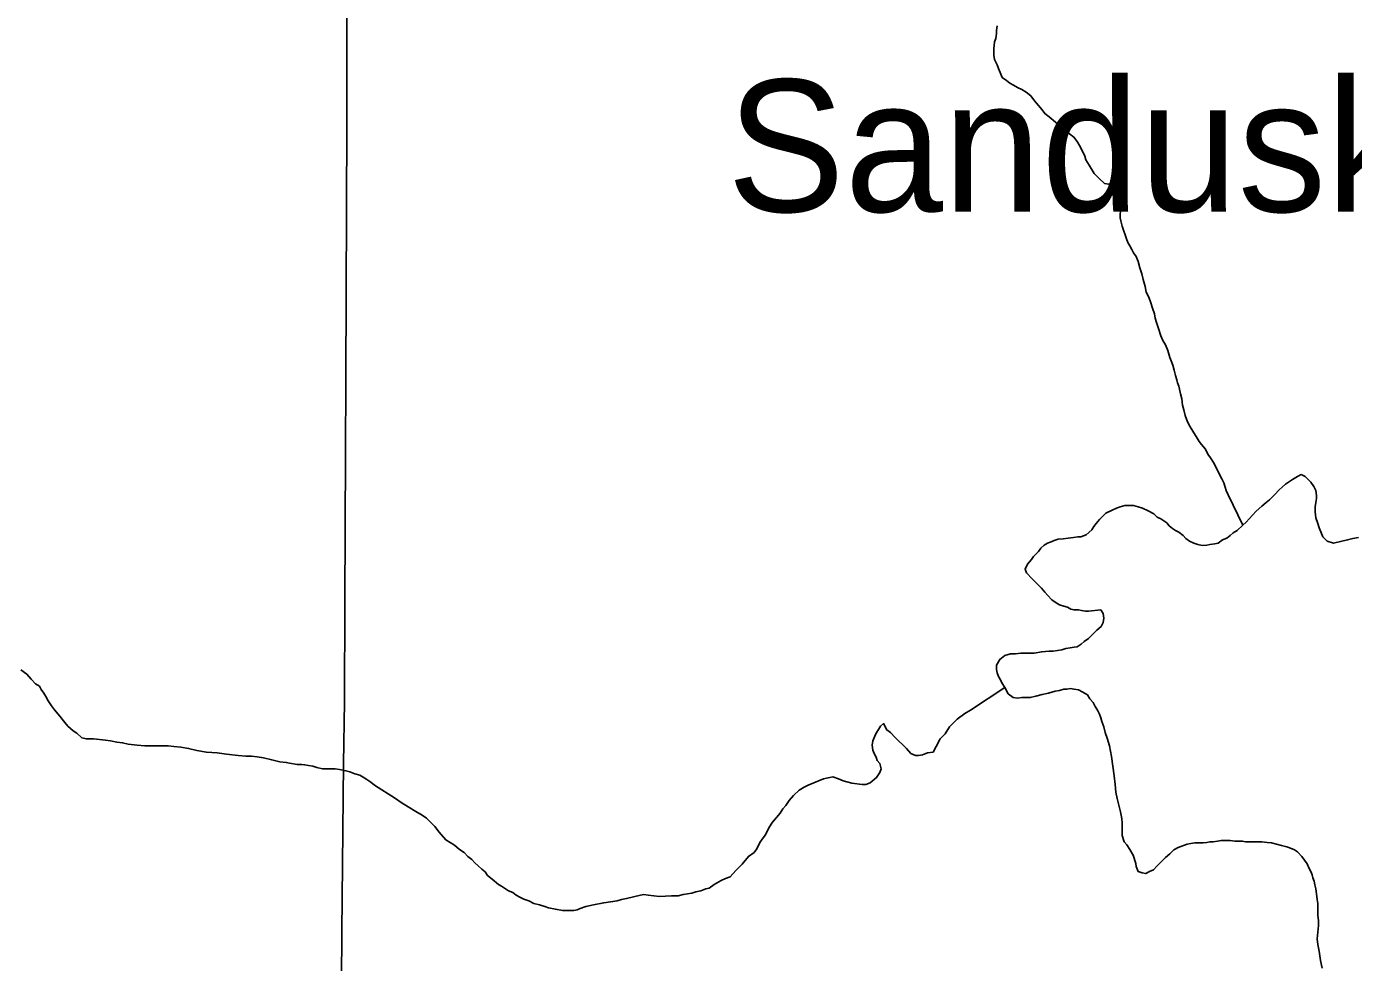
# Model space of a CAD drawing. Extents: x -17 to 88, y -5 to 22.
# Drawn here: x -15.435 to -14.641, y 16.941 to 17.501 of the extents above; entities that cross this region are included whole.
import ezdxf

# ---------------------------------------------------------------- set-up
doc = ezdxf.new("R2010")
doc.units = 0
for name, color, linetype in [('GM_X_Minor_River', 7, 'Continuous'), ('GM_X_Township_Road', 7, 'Continuous'), ('GM_X_Unincorporated_Text', 7, 'Continuous')]:
    doc.layers.add(name, color=color, linetype=linetype)

msp = doc.modelspace()

# ---------------------------------------------------------------- linework, layer by layer
at = {"layer": 'GM_X_Minor_River'}
for points in [[(-14.70754, 17.20257), (-14.71628, 17.22079), (-14.71742, 17.22345), (-14.71818, 17.22535), (-14.71894, 17.22801), (-14.72008, 17.23028), (-14.72501, 17.24016), (-14.72691, 17.24282), (-14.72843, 17.24509), (-14.72995, 17.24813), (-14.73222, 17.25079), (-14.73374, 17.25269), (-14.73488, 17.25459), (-14.73754, 17.25876), (-14.73906, 17.26142), (-14.74057, 17.26446), (-14.74209, 17.26826), (-14.74285, 17.27167), (-14.74361, 17.27433), (-14.74399, 17.27813), (-14.74475, 17.28117), (-14.74589, 17.28572), (-14.74665, 17.28762), (-14.74703, 17.28952), (-14.74779, 17.29218), (-14.74855, 17.29521), (-14.74931, 17.29825), (-14.75045, 17.30091), (-14.75121, 17.30281), (-14.75235, 17.30699), (-14.75387, 17.3104), (-14.75538, 17.31306), (-14.75652, 17.31572), (-14.75804, 17.32028), (-14.75918, 17.32369), (-14.75994, 17.32635), (-14.76032, 17.32901), (-14.76146, 17.33243), (-14.7626, 17.33546), (-14.76374, 17.33888), (-14.76526, 17.34192), (-14.76602, 17.34534), (-14.76716, 17.34951), (-14.76792, 17.35293), (-14.76906, 17.35635), (-14.77019, 17.36014), (-14.77133, 17.36318), (-14.77285, 17.36546), (-14.77399, 17.36736), (-14.77513, 17.36964), (-14.77627, 17.37154), (-14.77703, 17.37382), (-14.77969, 17.38141), (-14.78045, 17.38445), (-14.78083, 17.38635), (-14.78083, 17.38862), (-14.78045, 17.39166), (-14.78083, 17.3947), (-14.78159, 17.39812), (-14.78235, 17.40039), (-14.78273, 17.40305), (-14.78463, 17.40533), (-14.78766, 17.40647), (-14.79032, 17.40685), (-14.79336, 17.40989), (-14.79639, 17.41292), (-14.79753, 17.41482), (-14.79943, 17.41786), (-14.80133, 17.4209), (-14.80209, 17.42318), (-14.8036, 17.42659), (-14.80512, 17.42963), (-14.80664, 17.43191), (-14.80854, 17.43457), (-14.8112, 17.43646), (-14.81309, 17.43798), (-14.81575, 17.44026), (-14.82334, 17.44672), (-14.826, 17.44861), (-14.82751, 17.45089), (-14.82979, 17.45355), (-14.83207, 17.45621), (-14.83435, 17.45925), (-14.83701, 17.46152), (-14.83966, 17.46304), (-14.84232, 17.46418), (-14.84459, 17.4657), (-14.84687, 17.46684), (-14.84877, 17.46836), (-14.85143, 17.47026), (-14.85218, 17.47216), (-14.8537, 17.47557), (-14.85446, 17.47785), (-14.85598, 17.48089), (-14.85636, 17.48355), (-14.85636, 17.48545), (-14.85636, 17.48734), (-14.85598, 17.49152), (-14.85523, 17.49342), (-14.85485, 17.49646), (-14.85485, 17.49836)], [(-14.85485, 17.49836), (-14.85447, 17.50101)], [(-14.81073, 17.12926), (-14.80845, 17.12964), (-14.80656, 17.13003), (-14.80428, 17.13154), (-14.80239, 17.13306), (-14.79973, 17.13496), (-14.79707, 17.13762), (-14.7948, 17.1399), (-14.79214, 17.14218), (-14.79101, 17.14446), (-14.79063, 17.14711), (-14.79101, 17.14977), (-14.79253, 17.15205), (-14.79973, 17.15129), (-14.80163, 17.15129), (-14.80391, 17.15167), (-14.8058, 17.15205), (-14.80846, 17.15205), (-14.81036, 17.15243), (-14.81226, 17.15357), (-14.81453, 17.15433), (-14.81719, 17.15509), (-14.81909, 17.15623), (-14.82174, 17.15812), (-14.8244, 17.16078), (-14.82592, 17.16268), (-14.82782, 17.16496), (-14.83047, 17.16762), (-14.83351, 17.17065), (-14.83692, 17.17407), (-14.83769, 17.17635), (-14.83617, 17.17939), (-14.83389, 17.18204), (-14.83275, 17.18394), (-14.82972, 17.18698), (-14.8282, 17.18888), (-14.82631, 17.19078), (-14.82441, 17.19192), (-14.82213, 17.19268), (-14.82023, 17.19344), (-14.81796, 17.1942), (-14.81492, 17.19458), (-14.81189, 17.19496), (-14.80885, 17.19534), (-14.8062, 17.19572), (-14.8043, 17.19572), (-14.80126, 17.19686), (-14.79785, 17.1999), (-14.79671, 17.20179), (-14.7952, 17.20369), (-14.7933, 17.20597), (-14.7914, 17.20787), (-14.78951, 17.20977), (-14.78571, 17.21167), (-14.78306, 17.21281), (-14.78078, 17.21357), (-14.77812, 17.21433), (-14.77509, 17.21433), (-14.77281, 17.21433), (-14.77015, 17.21357), (-14.7675, 17.21281), (-14.76408, 17.21129), (-14.76067, 17.20939), (-14.75877, 17.2075), (-14.75649, 17.20636), (-14.75308, 17.20408), (-14.75156, 17.20218), (-14.74966, 17.20066), (-14.74776, 17.19952), (-14.74587, 17.19839), (-14.74321, 17.19649), (-14.74169, 17.19459), (-14.73942, 17.19307), (-14.73676, 17.19193), (-14.73448, 17.19117), (-14.73183, 17.19041), (-14.72917, 17.19079), (-14.72727, 17.19117), (-14.72424, 17.19155), (-14.72234, 17.19193), (-14.71969, 17.19383), (-14.71703, 17.19497), (-14.71513, 17.19649), (-14.71324, 17.19801), (-14.71096, 17.19953), (-14.70754, 17.20257), (-14.70565, 17.20446), (-14.70375, 17.20636), (-14.70186, 17.20864), (-14.69958, 17.21092), (-14.69617, 17.21396), (-14.69351, 17.21624), (-14.69161, 17.21776), (-14.68858, 17.22079), (-14.68593, 17.22383), (-14.68403, 17.22535), (-14.68213, 17.22725), (-14.68023, 17.22839), (-14.67796, 17.22991), (-14.67492, 17.23181), (-14.67265, 17.23295)], [(-14.67265, 17.23295), (-14.67037, 17.23181), (-14.66695, 17.22839), (-14.66505, 17.22574), (-14.66392, 17.22346), (-14.66354, 17.22042), (-14.66354, 17.21852), (-14.66392, 17.21624), (-14.66429, 17.21358), (-14.66429, 17.21055), (-14.66391, 17.20713), (-14.66277, 17.20371), (-14.66201, 17.20105), (-14.6605, 17.19764), (-14.65973, 17.19574), (-14.65708, 17.19308), (-14.65328, 17.19194), (-14.64494, 17.19384), (-14.6419, 17.1946), (-14.63849, 17.19536)], [(-14.69308, 17.01308), (-14.69611, 17.01346), (-14.69839, 17.01346), (-14.70104, 17.01346), (-14.70332, 17.01346), (-14.70597, 17.01346), (-14.70787, 17.01384), (-14.70977, 17.01384), (-14.71243, 17.01384), (-14.71508, 17.01422), (-14.71774, 17.01422), (-14.7204, 17.01422), (-14.72267, 17.01384), (-14.72533, 17.01346), (-14.72722, 17.01346), (-14.72912, 17.01308), (-14.7314, 17.0127), (-14.73368, 17.0127), (-14.73633, 17.0127), (-14.73861, 17.01232), (-14.74088, 17.01194), (-14.7462, 17.01004), (-14.74885, 17.00852), (-14.75113, 17.00624), (-14.75378, 17.00396), (-14.75568, 17.00206), (-14.75871, 16.99902), (-14.76099, 16.99675), (-14.76327, 16.99561), (-14.76554, 16.99447), (-14.76782, 16.99485), (-14.77009, 16.9956), (-14.77123, 16.99864), (-14.77161, 17.00054), (-14.77313, 17.00548), (-14.77503, 17.0089), (-14.77693, 17.01155), (-14.77845, 17.01345), (-14.77959, 17.01725), (-14.77959, 17.01991), (-14.77959, 17.02257), (-14.77959, 17.02484), (-14.77997, 17.02712), (-14.78035, 17.0294), (-14.78073, 17.0313), (-14.78263, 17.03927), (-14.78339, 17.04307), (-14.78377, 17.04763), (-14.78453, 17.05294), (-14.78529, 17.05864), (-14.78605, 17.06434), (-14.78719, 17.07079), (-14.78871, 17.07535), (-14.78985, 17.07876), (-14.79061, 17.08218), (-14.79175, 17.08522), (-14.79251, 17.0875), (-14.79327, 17.08978), (-14.79441, 17.09205), (-14.79592, 17.09433), (-14.79706, 17.09661), (-14.79896, 17.09889), (-14.80048, 17.10117), (-14.80352, 17.10306), (-14.80579, 17.1042), (-14.80845, 17.10458), (-14.81072, 17.10496), (-14.81262, 17.10458), (-14.81452, 17.10458), (-14.81717, 17.10382), (-14.81983, 17.10344), (-14.82362, 17.1023), (-14.82742, 17.10154), (-14.83121, 17.1004), (-14.83463, 17.09964), (-14.83766, 17.09964), (-14.83956, 17.09964), (-14.84222, 17.09926), (-14.84487, 17.09964), (-14.84791, 17.10192), (-14.84981, 17.10571), (-14.8517, 17.10838), (-14.85247, 17.11027), (-14.8536, 17.11217), (-14.85436, 17.11445), (-14.85474, 17.11635), (-14.85474, 17.11901), (-14.85285, 17.12242), (-14.84981, 17.1247), (-14.8464, 17.12584), (-14.84336, 17.12584), (-14.84033, 17.12622), (-14.83653, 17.12622), (-14.83236, 17.12622), (-14.8278, 17.12698), (-14.82325, 17.12736), (-14.82097, 17.12736), (-14.81832, 17.12775), (-14.81566, 17.12812), (-14.81339, 17.12889), (-14.81073, 17.12926)], [(-15.43793, 17.11627), (-15.43451, 17.11361), (-15.43186, 17.11057), (-15.4292, 17.10792), (-15.42692, 17.1064), (-15.42578, 17.1045), (-15.42426, 17.10222), (-15.42312, 17.10032), (-15.42161, 17.09767), (-15.41971, 17.09463), (-15.41781, 17.09235), (-15.41478, 17.08855), (-15.41326, 17.08665), (-15.41174, 17.08476), (-15.40984, 17.08248), (-15.4068, 17.07982), (-15.40453, 17.0783), (-15.40149, 17.07564), (-15.39883, 17.07488), (-15.39694, 17.07489), (-15.39466, 17.07489), (-15.38745, 17.07413), (-15.38442, 17.07375), (-15.38062, 17.07299), (-15.37721, 17.07261), (-15.37379, 17.07185), (-15.36848, 17.07109), (-15.36393, 17.07071), (-15.35861, 17.07071), (-15.35368, 17.07071), (-15.34989, 17.07071), (-15.34647, 17.07034), (-15.3423, 17.06996), (-15.33775, 17.0692), (-15.33281, 17.06806), (-15.32712, 17.06692), (-15.32067, 17.06654), (-15.31498, 17.06578), (-15.30815, 17.06503), (-15.30359, 17.06464), (-15.30018, 17.06465), (-15.29676, 17.06427), (-15.29297, 17.06351), (-15.28804, 17.06237), (-15.2831, 17.06123), (-15.27931, 17.06085), (-15.27741, 17.06047), (-15.27286, 17.05971), (-15.2702, 17.05971), (-15.26831, 17.05933), (-15.26603, 17.05896), (-15.26337, 17.05857), (-15.2611, 17.05782), (-15.25768, 17.05706), (-15.25351, 17.05706), (-15.25009, 17.05706), (-15.24744, 17.05668)], [(-14.93023, 17.04875), (-14.92644, 17.05178), (-14.92454, 17.05482), (-14.92378, 17.0571), (-14.92454, 17.06014), (-14.92606, 17.06204), (-14.92682, 17.06394), (-14.92796, 17.06621), (-14.92872, 17.06811), (-14.9291, 17.07115), (-14.92872, 17.07381), (-14.92683, 17.07799), (-14.92417, 17.08254), (-14.92227, 17.08406), (-14.92037, 17.08026), (-14.9181, 17.07875), (-14.91544, 17.07571), (-14.90861, 17.06925), (-14.90595, 17.06622), (-14.90329, 17.06508), (-14.9014, 17.06508), (-14.89912, 17.06546), (-14.89609, 17.0666), (-14.89267, 17.06698), (-14.89078, 17.0704), (-14.8885, 17.07495), (-14.88547, 17.07799), (-14.88281, 17.08217), (-14.87826, 17.08673), (-14.87371, 17.09014), (-14.87029, 17.09204), (-14.84981, 17.10571)], [(-15.24744, 17.05668), (-15.24554, 17.0563), (-15.24364, 17.05592), (-15.24136, 17.05516), (-15.23833, 17.05402), (-15.23529, 17.05326), (-15.2334, 17.05212), (-15.23112, 17.0506), (-15.22884, 17.04909), (-15.22657, 17.04719), (-15.21404, 17.03921), (-15.21063, 17.03694), (-15.20645, 17.03428), (-15.2019, 17.03162), (-15.1981, 17.02934), (-15.19545, 17.02745), (-15.19241, 17.02441), (-15.19051, 17.02251), (-15.18786, 17.01909), (-15.18406, 17.01454), (-15.17875, 17.0115), (-15.17571, 17.00884), (-15.17305, 17.00694), (-15.17078, 17.00467), (-15.1685, 17.00277), (-15.1666, 17.00087), (-15.16471, 16.99897), (-15.16243, 16.99707), (-15.16053, 16.99555), (-15.15901, 16.99328), (-15.15636, 16.991), (-15.15256, 16.98796), (-15.15066, 16.98682), (-15.14649, 16.98416), (-15.14383, 16.98303), (-15.14194, 16.98151), (-15.13966, 16.98037), (-15.13738, 16.97923), (-15.13434, 16.97809), (-15.13131, 16.97657), (-15.12789, 16.97581), (-15.12486, 16.97467), (-15.12258, 16.97391), (-15.11841, 16.97315), (-15.11423, 16.9724), (-15.11044, 16.9724), (-15.1074, 16.9724), (-15.10551, 16.97278), (-15.10361, 16.97354), (-15.1002, 16.97468), (-15.09564, 16.97582), (-15.08957, 16.97696), (-15.0816, 16.9781), (-15.07895, 16.97886), (-15.07591, 16.97962), (-15.06757, 16.98152), (-15.06567, 16.9819), (-15.06301, 16.98152), (-15.05618, 16.98076), (-15.04897, 16.98114), (-15.04518, 16.98114), (-15.04215, 16.9819), (-15.03949, 16.98228), (-15.03683, 16.98266), (-15.03456, 16.98342), (-15.03152, 16.98418), (-15.02849, 16.98532), (-15.02659, 16.9857), (-15.02355, 16.98798), (-15.01938, 16.99026), (-15.01672, 16.9914), (-15.01407, 16.99253), (-15.01065, 16.99633), (-15.00686, 17.00013), (-15.00307, 17.00469), (-14.99966, 17.00697), (-14.99814, 17.00925), (-14.99624, 17.01304), (-14.99434, 17.0157), (-14.99283, 17.0176), (-14.99093, 17.02178), (-14.98866, 17.0252), (-14.98638, 17.02785), (-14.9841, 17.03051), (-14.98259, 17.03317), (-14.98069, 17.03507), (-14.97879, 17.03811), (-14.97614, 17.04114), (-14.97272, 17.04418), (-14.96969, 17.04608), (-14.96741, 17.04722), (-14.95831, 17.05102), (-14.95641, 17.0514), (-14.95451, 17.05178), (-14.95262, 17.05216), (-14.9492, 17.05102), (-14.94655, 17.04989), (-14.94123, 17.04836), (-14.93516, 17.04761), (-14.93289, 17.04761), (-14.93023, 17.04875)], [(-14.66004, 16.9379), (-14.66118, 16.94246), (-14.66194, 16.94815), (-14.6627, 16.95195), (-14.66308, 16.95537), (-14.66233, 16.96334), (-14.66233, 16.96638), (-14.66271, 16.96942), (-14.66271, 16.9717), (-14.66271, 16.97435), (-14.66271, 16.97664), (-14.66309, 16.97891), (-14.66347, 16.98233), (-14.66385, 16.98537), (-14.66461, 16.98765), (-14.66499, 16.98992), (-14.66575, 16.99182), (-14.66613, 16.99372), (-14.66689, 16.99562), (-14.66803, 16.9979), (-14.66917, 17.00018), (-14.67069, 17.00245), (-14.6722, 17.00473), (-14.67486, 17.00739), (-14.67676, 17.00853), (-14.67903, 17.00967), (-14.68131, 17.01043), (-14.68435, 17.01119), (-14.68738, 17.01195), (-14.69042, 17.01271), (-14.69308, 17.01308)]]:
    msp.add_lwpolyline(points, dxfattribs=at)
at = {"layer": 'GM_X_Township_Road'}
msp.add_lwpolyline([(-15.25115, 16.28217), (-15.24955, 16.44751), (-15.24949, 16.45621), (-15.24905, 16.51959), (-15.24864, 16.55066), (-15.24824, 16.58546), (-15.24764, 16.63143), (-15.24663, 16.81041), (-15.24676, 16.82468), (-15.24685, 16.84146), (-15.24672, 16.87066), (-15.24605, 16.95954), (-15.24513, 17.06022), (-15.24463, 17.0969), (-15.24427, 17.15656), (-15.24395, 17.24545), (-15.24368, 17.2902), (-15.24308, 17.44249), (-15.24319, 17.59416)], dxfattribs=at)

# ---------------------------------------------------------------- texts
at = {"layer": 'GM_X_Unincorporated_Text'}
msp.add_text('Sandusky', height=0.078977, rotation=0.00001, dxfattribs=at).set_placement((-15.01592, 17.38995))

doc.saveas('drawing.dxf')
